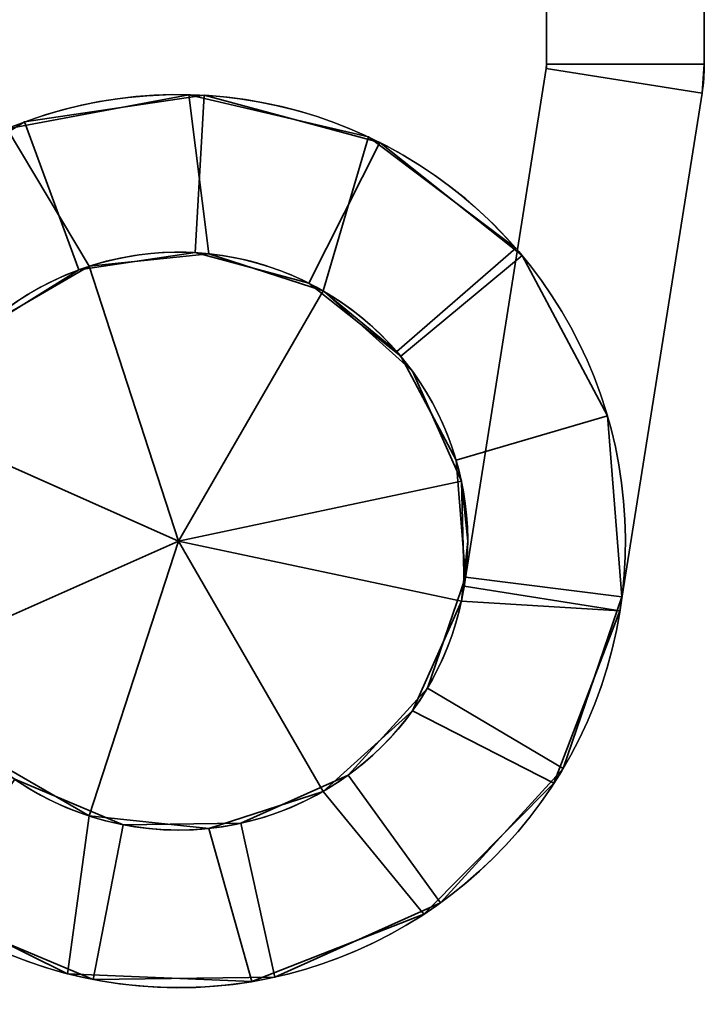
# Model space of a CAD drawing. Header units: millimetres. Extents: x -590 to 3690, y -120 to 127.
# Tile 687 of 903: x 3512 to 3526, y -69 to -51. Entities that reach past the tile are written whole.
import ezdxf

# ---------------------------------------------------------------- set-up
doc = ezdxf.new("R2010")
doc.units = ezdxf.units.MM
doc.layers.add('151', color=7, linetype='Continuous', true_color=0xffffff)

# ---------------------------------------------------------------- blocks, each defined once
blk = doc.blocks.new('UG_SURFACE_150')
at = {"layer": '151', "color": 252, "linetype": 'Continuous', "lineweight": 35}
for points in [[(3525.5, -51.423, 1822), (3525.5, -34.43, 1822), (3522.5, -34.43, 1822), (3522.5, -51.423, 1822)], [(3522.5, -51.423, 1738), (3522.5, -34.43, 1738), (3525.5, -34.43, 1738), (3525.5, -51.423, 1738)], [(3522.5, -34.43, 1738), (3522.5, -51.423, 1738), (3522.5, -39.648, 1745.228), (3522.5, -38.5, 1745)], [(3522.5, -38.5, 1815), (3522.5, -39.648, 1814.772), (3522.5, -51.423, 1822), (3522.5, -34.43, 1822)], [(3525.5, -34.43, 1822), (3525.5, -51.423, 1822), (3525.5, -39.648, 1814.772), (3525.5, -38.5, 1815)], [(3525.5, -38.5, 1745), (3525.5, -39.648, 1745.228), (3525.5, -51.423, 1738), (3525.5, -34.43, 1738)], [(3522.5, -41.5, 1776), (3522.5, -41.272, 1774.852), (3522.5, -39.648, 1758.772), (3522.5, -51.423, 1822)], [(3522.5, -51.423, 1822), (3522.5, -39.648, 1758.772), (3522.5, -40.621, 1758.121)], [(3522.5, -51.423, 1738), (3522.5, -40.621, 1745.879), (3522.5, -39.648, 1745.228)], [(3522.5, -39.648, 1814.772), (3522.5, -40.621, 1814.121), (3522.5, -51.423, 1822)], [(3525.5, -51.423, 1822), (3525.5, -39.648, 1758.772), (3525.5, -41.272, 1774.852), (3525.5, -41.5, 1776)], [(3525.5, -51.423, 1822), (3525.5, -40.621, 1814.121), (3525.5, -39.648, 1814.772)], [(3525.5, -39.648, 1745.228), (3525.5, -40.621, 1745.879), (3525.5, -51.423, 1738)], [(3525.5, -40.621, 1758.121), (3525.5, -39.648, 1758.772), (3525.5, -51.423, 1822)], [(3522.5, -51.423, 1822), (3522.5, -40.621, 1814.121), (3522.5, -41.272, 1813.148)], [(3522.5, -40.621, 1758.121), (3522.5, -41.272, 1757.148), (3522.5, -51.423, 1822)], [(3522.5, -41.272, 1746.852), (3522.5, -40.621, 1745.879), (3522.5, -51.423, 1738)], [(3525.5, -51.423, 1822), (3525.5, -40.621, 1786.121), (3525.5, -41.272, 1802.852), (3525.5, -41.5, 1804)], [(3525.5, -41.272, 1813.148), (3525.5, -40.621, 1814.121), (3525.5, -51.423, 1822)], [(3525.5, -51.423, 1822), (3525.5, -41.272, 1757.148), (3525.5, -40.621, 1758.121)], [(3525.5, -51.423, 1738), (3525.5, -40.621, 1745.879), (3525.5, -41.272, 1746.852)], [(3525.5, -41.272, 1785.148), (3525.5, -40.621, 1786.121), (3525.5, -51.423, 1822)], [(3522.5, -51.423, 1822), (3522.5, -41.5, 1804), (3522.5, -41.272, 1802.852), (3522.5, -41.5, 1784)], [(3522.5, -51.423, 1822), (3522.5, -41.272, 1813.148), (3522.5, -41.5, 1812)], [(3522.5, -51.423, 1738), (3522.5, -51.423, 1822), (3522.5, -41.272, 1757.148), (3522.5, -41.5, 1756)], [(3522.5, -41.5, 1748), (3522.5, -41.272, 1746.852), (3522.5, -51.423, 1738)], [(3525.5, -41.5, 1812), (3525.5, -41.272, 1813.148), (3525.5, -51.423, 1822)], [(3525.5, -41.5, 1784), (3525.5, -41.272, 1785.148), (3525.5, -51.423, 1822)], [(3525.5, -51.423, 1738), (3525.5, -41.272, 1746.852), (3525.5, -41.5, 1748)], [(3525.5, -41.5, 1756), (3525.5, -41.272, 1757.148), (3525.5, -51.423, 1822), (3525.5, -51.423, 1738)], [(3522.5, -51.423, 1822), (3522.5, -41.5, 1812), (3522.5, -41.5, 1804)], [(3522.5, -41.5, 1784), (3522.5, -41.5, 1776), (3522.5, -51.423, 1822)], [(3522.5, -41.5, 1756), (3522.5, -41.5, 1748), (3522.5, -51.423, 1738)], [(3525.5, -41.5, 1804), (3525.5, -41.5, 1812), (3525.5, -51.423, 1822)], [(3525.5, -41.5, 1776), (3525.5, -41.5, 1784), (3525.5, -51.423, 1822)], [(3525.5, -51.423, 1738), (3525.5, -41.5, 1748), (3525.5, -41.5, 1756)], [(3520.932, -61.36, 1738), (3520.932, -61.36, 1822), (3522.494, -51.501, 1822), (3522.494, -51.501, 1738)], [(3523.895, -61.83, 1822), (3525.457, -51.97, 1822), (3522.494, -51.501, 1822), (3520.932, -61.36, 1822)], [(3520.932, -61.36, 1738), (3522.494, -51.501, 1738), (3525.457, -51.97, 1738), (3523.895, -61.83, 1738)], [(3522.494, -51.501, 1738), (3522.494, -51.501, 1822), (3522.5, -51.423, 1822), (3522.5, -51.423, 1738)], [(3525.457, -51.97, 1822), (3525.5, -51.423, 1822), (3522.5, -51.423, 1822), (3522.494, -51.501, 1822)], [(3525.5, -51.423, 1738), (3525.457, -51.97, 1738), (3522.494, -51.501, 1738), (3522.5, -51.423, 1738)], [(3525.5, -51.423, 1738), (3525.5, -51.423, 1822), (3525.457, -51.97, 1822), (3525.457, -51.97, 1738)], [(3512.242, -52.649, 1738), (3512.242, -52.649, 1822), (3515.694, -52.002, 1822), (3515.694, -52.002, 1738)], [(3515.694, -52.002, 1822), (3512.242, -52.649, 1822), (3513.8, -55.269, 1822), (3516.075, -55.03, 1822)], [(3516.075, -55.03, 1738), (3513.8, -55.269, 1738), (3512.242, -52.649, 1738), (3515.694, -52.002, 1738)], [(3515.694, -52.002, 1738), (3515.694, -52.002, 1822), (3519.113, -52.806, 1822), (3519.113, -52.806, 1738)], [(3519.113, -52.806, 1822), (3515.694, -52.002, 1822), (3516.075, -55.03, 1822), (3518.25, -55.737, 1822)], [(3518.25, -55.737, 1738), (3516.075, -55.03, 1738), (3515.694, -52.002, 1738), (3519.113, -52.806, 1738)], [(3525.457, -51.97, 1738), (3525.457, -51.97, 1822), (3523.895, -61.83, 1822), (3523.895, -61.83, 1738)], [(3512.242, -52.649, 1822), (3509.346, -54.637, 1822), (3511.82, -56.413, 1822), (3513.8, -55.269, 1822)], [(3513.8, -55.269, 1738), (3511.82, -56.413, 1738), (3509.346, -54.637, 1738), (3512.242, -52.649, 1738)], [(3518.25, -55.737, 1822), (3519.651, -56.892, 1822), (3521.915, -54.923, 1822), (3519.113, -52.806, 1822)], [(3519.113, -52.806, 1738), (3521.915, -54.923, 1738), (3519.651, -56.892, 1738), (3518.25, -55.737, 1738)], [(3519.113, -52.806, 1738), (3519.113, -52.806, 1822), (3521.915, -54.923, 1822), (3521.915, -54.923, 1738)], [(3518.25, -55.737, 1860), (3516.075, -55.03, 1860), (3513.8, -55.269, 1860), (3515.5, -60.5, 1860)], [(3516.075, -55.03, 1738), (3516.075, -55.03, 1700), (3513.8, -55.269, 1700), (3513.8, -55.269, 1738)], [(3513.8, -55.269, 1822), (3513.8, -55.269, 1860), (3516.075, -55.03, 1860), (3516.075, -55.03, 1822)], [(3513.8, -55.269, 1700), (3516.075, -55.03, 1700), (3518.25, -55.737, 1700), (3515.5, -60.5, 1700)], [(3518.25, -55.737, 1738), (3518.25, -55.737, 1700), (3516.075, -55.03, 1700), (3516.075, -55.03, 1738)], [(3516.075, -55.03, 1822), (3516.075, -55.03, 1860), (3518.25, -55.737, 1860), (3518.25, -55.737, 1822)], [(3519.651, -56.892, 1822), (3519.651, -56.892, 1738), (3521.915, -54.923, 1738), (3521.915, -54.923, 1822)], [(3513.8, -55.269, 1860), (3511.82, -56.413, 1860), (3510.475, -58.263, 1860), (3515.5, -60.5, 1860)], [(3510.475, -58.263, 1700), (3511.82, -56.413, 1700), (3513.8, -55.269, 1700), (3515.5, -60.5, 1700)], [(3513.8, -55.269, 1738), (3513.8, -55.269, 1700), (3511.82, -56.413, 1700), (3511.82, -56.413, 1738)], [(3511.82, -56.413, 1822), (3511.82, -56.413, 1860), (3513.8, -55.269, 1860), (3513.8, -55.269, 1822)], [(3515.5, -60.5, 1860), (3520.88, -59.356, 1860), (3519.95, -57.267, 1860), (3518.25, -55.737, 1860)], [(3518.25, -55.737, 1700), (3519.95, -57.267, 1700), (3520.88, -59.356, 1700), (3515.5, -60.5, 1700)], [(3518.25, -55.737, 1860), (3519.95, -57.267, 1860), (3519.651, -56.892, 1822)], [(3518.25, -55.737, 1700), (3518.25, -55.737, 1738), (3519.651, -56.892, 1738)], [(3519.651, -56.892, 1738), (3519.95, -57.267, 1700), (3518.25, -55.737, 1700)], [(3519.651, -56.892, 1822), (3518.25, -55.737, 1822), (3518.25, -55.737, 1860)], [(3519.651, -56.892, 1738), (3519.651, -56.892, 1822), (3519.95, -57.267, 1860), (3519.95, -57.267, 1700)], [(3519.95, -57.267, 1700), (3519.95, -57.267, 1860), (3520.88, -59.356, 1860), (3520.88, -59.356, 1700)], [(3510.475, -58.263, 1860), (3510, -60.5, 1860), (3510.475, -62.737, 1860), (3515.5, -60.5, 1860)], [(3510.475, -62.737, 1700), (3510, -60.5, 1700), (3510.475, -58.263, 1700), (3515.5, -60.5, 1700)], [(3520.88, -61.644, 1860), (3521, -60.5, 1860), (3520.88, -59.356, 1860), (3515.5, -60.5, 1860)], [(3520.88, -59.356, 1700), (3521, -60.5, 1700), (3520.88, -61.644, 1700), (3515.5, -60.5, 1700)], [(3520.88, -59.356, 1700), (3520.88, -59.356, 1860), (3520.932, -61.36, 1822), (3520.932, -61.36, 1738)], [(3520.932, -61.36, 1822), (3520.88, -59.356, 1860), (3521, -60.5, 1860)], [(3521, -60.5, 1700), (3520.88, -59.356, 1700), (3520.932, -61.36, 1738)], [(3510.475, -62.737, 1860), (3511.82, -64.587, 1860), (3513.8, -65.731, 1860), (3515.5, -60.5, 1860)], [(3513.8, -65.731, 1700), (3511.82, -64.587, 1700), (3510.475, -62.737, 1700), (3515.5, -60.5, 1700)], [(3513.8, -65.731, 1860), (3516.075, -65.97, 1860), (3518.25, -65.263, 1860), (3515.5, -60.5, 1860)], [(3518.25, -65.263, 1700), (3516.075, -65.97, 1700), (3513.8, -65.731, 1700), (3515.5, -60.5, 1700)], [(3518.25, -65.263, 1860), (3519.95, -63.733, 1860), (3520.88, -61.644, 1860), (3515.5, -60.5, 1860)], [(3515.5, -60.5, 1700), (3520.88, -61.644, 1700), (3519.95, -63.733, 1700), (3518.25, -65.263, 1700)], [(3520.88, -61.644, 1700), (3521, -60.5, 1700), (3520.932, -61.36, 1738)], [(3520.932, -61.36, 1822), (3521, -60.5, 1860), (3520.88, -61.644, 1860)], [(3520.932, -61.36, 1738), (3520.88, -61.644, 1738), (3520.88, -61.644, 1700)], [(3520.88, -61.644, 1860), (3520.88, -61.644, 1822), (3520.932, -61.36, 1822)], [(3520.932, -61.36, 1822), (3520.88, -61.644, 1822), (3523.895, -61.83, 1822)], [(3523.895, -61.83, 1738), (3520.88, -61.644, 1738), (3520.932, -61.36, 1738)], [(3519.95, -63.733, 1738), (3519.95, -63.733, 1700), (3520.88, -61.644, 1700), (3520.88, -61.644, 1738)], [(3520.88, -61.644, 1822), (3520.88, -61.644, 1860), (3519.95, -63.733, 1860), (3519.95, -63.733, 1822)], [(3520.88, -61.644, 1822), (3519.95, -63.733, 1822), (3522.641, -65.11, 1822), (3523.895, -61.83, 1822)], [(3523.895, -61.83, 1738), (3522.641, -65.11, 1738), (3519.95, -63.733, 1738), (3520.88, -61.644, 1738)], [(3523.895, -61.83, 1738), (3523.895, -61.83, 1822), (3522.641, -65.11, 1822), (3522.641, -65.11, 1738)], [(3518.25, -65.263, 1738), (3518.25, -65.263, 1700), (3519.95, -63.733, 1700), (3519.95, -63.733, 1738)], [(3519.95, -63.733, 1822), (3519.95, -63.733, 1860), (3518.25, -65.263, 1860), (3518.25, -65.263, 1822)], [(3519.95, -63.733, 1822), (3518.25, -65.263, 1822), (3520.168, -67.604, 1822), (3522.641, -65.11, 1822)], [(3522.641, -65.11, 1738), (3520.168, -67.604, 1738), (3518.25, -65.263, 1738), (3519.95, -63.733, 1738)], [(3513.8, -65.731, 1822), (3511.82, -64.587, 1822), (3510.24, -67.177, 1822), (3513.388, -68.734, 1822)], [(3513.388, -68.734, 1738), (3510.24, -67.177, 1738), (3511.82, -64.587, 1738), (3513.8, -65.731, 1738)], [(3511.82, -64.587, 1738), (3511.82, -64.587, 1700), (3513.8, -65.731, 1700), (3513.8, -65.731, 1738)], [(3513.8, -65.731, 1822), (3513.8, -65.731, 1860), (3511.82, -64.587, 1860), (3511.82, -64.587, 1822)], [(3522.641, -65.11, 1738), (3522.641, -65.11, 1822), (3520.168, -67.604, 1822), (3520.168, -67.604, 1738)], [(3516.075, -65.97, 1738), (3516.075, -65.97, 1700), (3518.25, -65.263, 1700), (3518.25, -65.263, 1738)], [(3518.25, -65.263, 1822), (3518.25, -65.263, 1860), (3516.075, -65.97, 1860), (3516.075, -65.97, 1822)], [(3516.897, -68.884, 1822), (3520.168, -67.604, 1822), (3518.25, -65.263, 1822), (3516.075, -65.97, 1822)], [(3516.075, -65.97, 1738), (3518.25, -65.263, 1738), (3520.168, -67.604, 1738), (3516.897, -68.884, 1738)], [(3516.075, -65.97, 1822), (3513.8, -65.731, 1822), (3513.388, -68.734, 1822), (3516.897, -68.884, 1822)], [(3516.897, -68.884, 1738), (3513.388, -68.734, 1738), (3513.8, -65.731, 1738), (3516.075, -65.97, 1738)], [(3513.8, -65.731, 1738), (3513.8, -65.731, 1700), (3516.075, -65.97, 1700), (3516.075, -65.97, 1738)], [(3516.075, -65.97, 1822), (3516.075, -65.97, 1860), (3513.8, -65.731, 1860), (3513.8, -65.731, 1822)], [(3513.388, -68.734, 1738), (3513.388, -68.734, 1822), (3510.24, -67.177, 1822), (3510.24, -67.177, 1738)], [(3520.168, -67.604, 1738), (3520.168, -67.604, 1822), (3516.897, -68.884, 1822), (3516.897, -68.884, 1738)], [(3516.897, -68.884, 1738), (3516.897, -68.884, 1822), (3513.388, -68.734, 1822), (3513.388, -68.734, 1738)]]:
    blk.add_3dface(points, dxfattribs=at)
blk = doc.blocks.new('UG_SURFACE_151')
at = {"layer": '151', "color": 252, "linetype": 'Continuous', "lineweight": 35}
for points in [[(3515.991, -52.014, 1737), (3515.991, -52.014, 1700), (3512.572, -52.52, 1700), (3512.572, -52.52, 1737)], [(3512.572, -52.52, 1700), (3515.991, -52.014, 1700), (3515.818, -55.009, 1700), (3513.606, -55.337, 1700)], [(3513.606, -55.337, 1737), (3515.818, -55.009, 1737), (3515.991, -52.014, 1737), (3512.572, -52.52, 1737)], [(3515.991, -52.014, 1860), (3515.991, -52.014, 1823), (3512.572, -52.52, 1823), (3512.572, -52.52, 1860)], [(3513.606, -55.337, 1860), (3515.818, -55.009, 1860), (3515.991, -52.014, 1860), (3512.572, -52.52, 1860)], [(3512.572, -52.52, 1823), (3515.991, -52.014, 1823), (3515.818, -55.009, 1823), (3513.606, -55.337, 1823)], [(3515.991, -52.014, 1700), (3519.329, -52.911, 1700), (3517.978, -55.59, 1700), (3515.818, -55.009, 1700)], [(3515.818, -55.009, 1737), (3517.978, -55.59, 1737), (3519.329, -52.911, 1737), (3515.991, -52.014, 1737)], [(3515.818, -55.009, 1860), (3517.978, -55.59, 1860), (3519.329, -52.911, 1860), (3515.991, -52.014, 1860)], [(3515.991, -52.014, 1823), (3519.329, -52.911, 1823), (3517.978, -55.59, 1823), (3515.818, -55.009, 1823)], [(3519.329, -52.911, 1737), (3519.329, -52.911, 1700), (3515.991, -52.014, 1700), (3515.991, -52.014, 1737)], [(3519.329, -52.911, 1860), (3519.329, -52.911, 1823), (3515.991, -52.014, 1823), (3515.991, -52.014, 1860)], [(3512.572, -52.52, 1737), (3512.572, -52.52, 1700), (3509.637, -54.345, 1700), (3509.637, -54.345, 1737)], [(3513.606, -55.337, 1700), (3511.707, -56.518, 1700), (3509.637, -54.345, 1700), (3512.572, -52.52, 1700)], [(3512.572, -52.52, 1737), (3509.637, -54.345, 1737), (3511.707, -56.518, 1737), (3513.606, -55.337, 1737)], [(3512.572, -52.52, 1860), (3512.572, -52.52, 1823), (3509.637, -54.345, 1823), (3509.637, -54.345, 1860)], [(3512.572, -52.52, 1860), (3509.637, -54.345, 1860), (3511.707, -56.518, 1860), (3513.606, -55.337, 1860)], [(3513.606, -55.337, 1823), (3511.707, -56.518, 1823), (3509.637, -54.345, 1823), (3512.572, -52.52, 1823)], [(3519.728, -56.982, 1700), (3517.978, -55.59, 1700), (3519.329, -52.911, 1700), (3522.034, -55.063, 1700)], [(3522.034, -55.063, 1737), (3519.329, -52.911, 1737), (3517.978, -55.59, 1737), (3519.728, -56.982, 1737)], [(3522.034, -55.063, 1860), (3519.329, -52.911, 1860), (3517.978, -55.59, 1860), (3519.728, -56.982, 1860)], [(3519.728, -56.982, 1823), (3517.978, -55.59, 1823), (3519.329, -52.911, 1823), (3522.034, -55.063, 1823)], [(3522.034, -55.063, 1737), (3522.034, -55.063, 1700), (3519.329, -52.911, 1700), (3519.329, -52.911, 1737)], [(3522.034, -55.063, 1860), (3522.034, -55.063, 1823), (3519.329, -52.911, 1823), (3519.329, -52.911, 1860)], [(3513.606, -55.337, 1737), (3513.606, -55.337, 1700), (3515.818, -55.009, 1700), (3515.818, -55.009, 1737)], [(3513.606, -55.337, 1860), (3513.606, -55.337, 1823), (3515.818, -55.009, 1823), (3515.818, -55.009, 1860)], [(3515.818, -55.009, 1737), (3515.818, -55.009, 1700), (3517.978, -55.59, 1700), (3517.978, -55.59, 1737)], [(3515.818, -55.009, 1860), (3515.818, -55.009, 1823), (3517.978, -55.59, 1823), (3517.978, -55.59, 1860)], [(3520.779, -58.956, 1700), (3519.728, -56.982, 1700), (3522.034, -55.063, 1700), (3523.658, -58.114, 1700)], [(3523.658, -58.114, 1737), (3522.034, -55.063, 1737), (3519.728, -56.982, 1737), (3520.779, -58.956, 1737)], [(3523.658, -58.114, 1860), (3522.034, -55.063, 1860), (3519.728, -56.982, 1860), (3520.779, -58.956, 1860)], [(3520.779, -58.956, 1823), (3519.728, -56.982, 1823), (3522.034, -55.063, 1823), (3523.658, -58.114, 1823)], [(3523.658, -58.114, 1737), (3523.658, -58.114, 1700), (3522.034, -55.063, 1700), (3522.034, -55.063, 1737)], [(3523.658, -58.114, 1860), (3523.658, -58.114, 1823), (3522.034, -55.063, 1823), (3522.034, -55.063, 1860)], [(3511.707, -56.518, 1737), (3511.707, -56.518, 1700), (3513.606, -55.337, 1700), (3513.606, -55.337, 1737)], [(3511.707, -56.518, 1860), (3511.707, -56.518, 1823), (3513.606, -55.337, 1823), (3513.606, -55.337, 1860)], [(3517.978, -55.59, 1737), (3517.978, -55.59, 1700), (3519.728, -56.982, 1700), (3519.728, -56.982, 1737)], [(3517.978, -55.59, 1860), (3517.978, -55.59, 1823), (3519.728, -56.982, 1823), (3519.728, -56.982, 1860)], [(3519.728, -56.982, 1737), (3519.728, -56.982, 1700), (3520.779, -58.956, 1700), (3520.779, -58.956, 1737)], [(3519.728, -56.982, 1860), (3519.728, -56.982, 1823), (3520.779, -58.956, 1823), (3520.779, -58.956, 1860)], [(3523.658, -58.114, 1700), (3523.934, -61.56, 1700), (3520.957, -61.186, 1700), (3520.779, -58.956, 1700)], [(3520.779, -58.956, 1737), (3520.957, -61.186, 1737), (3523.934, -61.56, 1737), (3523.658, -58.114, 1737)], [(3520.779, -58.956, 1860), (3520.957, -61.186, 1860), (3523.934, -61.56, 1860), (3523.658, -58.114, 1860)], [(3523.658, -58.114, 1823), (3523.934, -61.56, 1823), (3520.957, -61.186, 1823), (3520.779, -58.956, 1823)], [(3523.934, -61.56, 1737), (3523.934, -61.56, 1700), (3523.658, -58.114, 1700), (3523.658, -58.114, 1737)], [(3523.934, -61.56, 1860), (3523.934, -61.56, 1823), (3523.658, -58.114, 1823), (3523.658, -58.114, 1860)], [(3520.779, -58.956, 1737), (3520.779, -58.956, 1700), (3520.957, -61.186, 1700), (3520.957, -61.186, 1737)], [(3520.779, -58.956, 1860), (3520.779, -58.956, 1823), (3520.957, -61.186, 1823), (3520.957, -61.186, 1860)], [(3520.233, -63.302, 1700), (3520.957, -61.186, 1700), (3523.934, -61.56, 1700), (3522.815, -64.83, 1700)], [(3522.815, -64.83, 1737), (3523.934, -61.56, 1737), (3520.957, -61.186, 1737), (3520.233, -63.302, 1737)], [(3520.957, -61.186, 1737), (3520.957, -61.186, 1700), (3520.233, -63.302, 1700), (3520.233, -63.302, 1737)], [(3522.815, -64.83, 1860), (3523.934, -61.56, 1860), (3520.957, -61.186, 1860), (3520.233, -63.302, 1860)], [(3520.233, -63.302, 1823), (3520.957, -61.186, 1823), (3523.934, -61.56, 1823), (3522.815, -64.83, 1823)], [(3520.957, -61.186, 1860), (3520.957, -61.186, 1823), (3520.233, -63.302, 1823), (3520.233, -63.302, 1860)], [(3522.815, -64.83, 1737), (3522.815, -64.83, 1700), (3523.934, -61.56, 1700), (3523.934, -61.56, 1737)], [(3522.815, -64.83, 1860), (3522.815, -64.83, 1823), (3523.934, -61.56, 1823), (3523.934, -61.56, 1860)], [(3522.815, -64.83, 1700), (3520.486, -67.384, 1700), (3518.726, -64.954, 1700), (3520.233, -63.302, 1700)], [(3520.233, -63.302, 1737), (3518.726, -64.954, 1737), (3520.486, -67.384, 1737), (3522.815, -64.83, 1737)], [(3520.233, -63.302, 1737), (3520.233, -63.302, 1700), (3518.726, -64.954, 1700), (3518.726, -64.954, 1737)], [(3520.233, -63.302, 1860), (3518.726, -64.954, 1860), (3520.486, -67.384, 1860), (3522.815, -64.83, 1860)], [(3522.815, -64.83, 1823), (3520.486, -67.384, 1823), (3518.726, -64.954, 1823), (3520.233, -63.302, 1823)], [(3520.233, -63.302, 1860), (3520.233, -63.302, 1823), (3518.726, -64.954, 1823), (3518.726, -64.954, 1860)], [(3520.486, -67.384, 1737), (3520.486, -67.384, 1700), (3522.815, -64.83, 1700), (3522.815, -64.83, 1737)], [(3520.486, -67.384, 1860), (3520.486, -67.384, 1823), (3522.815, -64.83, 1823), (3522.815, -64.83, 1860)], [(3512.387, -65.034, 1700), (3514.45, -65.899, 1700), (3513.877, -68.844, 1700), (3510.689, -67.508, 1700)], [(3510.689, -67.508, 1737), (3513.877, -68.844, 1737), (3514.45, -65.899, 1737), (3512.387, -65.034, 1737)], [(3510.689, -67.508, 1860), (3513.877, -68.844, 1860), (3514.45, -65.899, 1860), (3512.387, -65.034, 1860)], [(3512.387, -65.034, 1823), (3514.45, -65.899, 1823), (3513.877, -68.844, 1823), (3510.689, -67.508, 1823)], [(3514.45, -65.899, 1737), (3514.45, -65.899, 1700), (3512.387, -65.034, 1700), (3512.387, -65.034, 1737)], [(3514.45, -65.899, 1860), (3514.45, -65.899, 1823), (3512.387, -65.034, 1823), (3512.387, -65.034, 1860)], [(3516.686, -65.871, 1700), (3518.726, -64.954, 1700), (3520.486, -67.384, 1700), (3517.333, -68.8, 1700)], [(3517.333, -68.8, 1737), (3520.486, -67.384, 1737), (3518.726, -64.954, 1737), (3516.686, -65.871, 1737)], [(3518.726, -64.954, 1737), (3518.726, -64.954, 1700), (3516.686, -65.871, 1700), (3516.686, -65.871, 1737)], [(3517.333, -68.8, 1860), (3520.486, -67.384, 1860), (3518.726, -64.954, 1860), (3516.686, -65.871, 1860)], [(3516.686, -65.871, 1823), (3518.726, -64.954, 1823), (3520.486, -67.384, 1823), (3517.333, -68.8, 1823)], [(3518.726, -64.954, 1860), (3518.726, -64.954, 1823), (3516.686, -65.871, 1823), (3516.686, -65.871, 1860)], [(3514.45, -65.899, 1700), (3516.686, -65.871, 1700), (3517.333, -68.8, 1700), (3513.877, -68.844, 1700)], [(3513.877, -68.844, 1737), (3517.333, -68.8, 1737), (3516.686, -65.871, 1737), (3514.45, -65.899, 1737)], [(3513.877, -68.844, 1860), (3517.333, -68.8, 1860), (3516.686, -65.871, 1860), (3514.45, -65.899, 1860)], [(3514.45, -65.899, 1823), (3516.686, -65.871, 1823), (3517.333, -68.8, 1823), (3513.877, -68.844, 1823)], [(3516.686, -65.871, 1737), (3516.686, -65.871, 1700), (3514.45, -65.899, 1700), (3514.45, -65.899, 1737)], [(3516.686, -65.871, 1860), (3516.686, -65.871, 1823), (3514.45, -65.899, 1823), (3514.45, -65.899, 1860)], [(3517.333, -68.8, 1737), (3517.333, -68.8, 1700), (3520.486, -67.384, 1700), (3520.486, -67.384, 1737)], [(3517.333, -68.8, 1860), (3517.333, -68.8, 1823), (3520.486, -67.384, 1823), (3520.486, -67.384, 1860)], [(3510.689, -67.508, 1737), (3510.689, -67.508, 1700), (3513.877, -68.844, 1700), (3513.877, -68.844, 1737)], [(3510.689, -67.508, 1860), (3510.689, -67.508, 1823), (3513.877, -68.844, 1823), (3513.877, -68.844, 1860)], [(3513.877, -68.844, 1737), (3513.877, -68.844, 1700), (3517.333, -68.8, 1700), (3517.333, -68.8, 1737)], [(3513.877, -68.844, 1860), (3513.877, -68.844, 1823), (3517.333, -68.8, 1823), (3517.333, -68.8, 1860)]]:
    blk.add_3dface(points, dxfattribs=at)
blk = doc.blocks.new('UG_SURFACE_152')
at = {"layer": '151', "color": 252, "linetype": 'Continuous', "lineweight": 35}
for points in [[(3525.5, -51.423, 387), (3525.5, -34.43, 387), (3522.5, -34.43, 387), (3522.5, -51.423, 387)], [(3522.5, -51.423, 303), (3522.5, -34.43, 303), (3525.5, -34.43, 303), (3525.5, -51.423, 303)], [(3522.5, -34.43, 303), (3522.5, -51.423, 303), (3522.5, -39.648, 310.228), (3522.5, -38.5, 310)], [(3522.5, -38.5, 380), (3522.5, -39.648, 379.772), (3522.5, -51.423, 387), (3522.5, -34.43, 387)], [(3525.5, -34.43, 387), (3525.5, -51.423, 387), (3525.5, -39.648, 379.772), (3525.5, -38.5, 380)], [(3525.5, -38.5, 310), (3525.5, -39.648, 310.228), (3525.5, -51.423, 303), (3525.5, -34.43, 303)], [(3522.5, -51.423, 303), (3522.5, -40.621, 310.879), (3522.5, -39.648, 310.228)], [(3522.5, -39.648, 379.772), (3522.5, -40.621, 379.121), (3522.5, -51.423, 387)], [(3525.5, -51.423, 387), (3525.5, -39.648, 323.772), (3525.5, -41.272, 339.852), (3525.5, -41.5, 341)], [(3525.5, -51.423, 387), (3525.5, -40.621, 379.121), (3525.5, -39.648, 379.772)], [(3525.5, -51.423, 387), (3525.5, -40.621, 323.121), (3525.5, -39.648, 323.772)], [(3525.5, -39.648, 310.228), (3525.5, -40.621, 310.879), (3525.5, -51.423, 303)], [(3522.5, -51.423, 303), (3522.5, -40.621, 366.879), (3522.5, -41.272, 350.148), (3522.5, -41.5, 349)], [(3522.5, -41.272, 311.852), (3522.5, -40.621, 310.879), (3522.5, -51.423, 303)], [(3522.5, -51.423, 387), (3522.5, -40.621, 379.121), (3522.5, -41.272, 378.148)], [(3522.5, -41.272, 367.852), (3522.5, -40.621, 366.879), (3522.5, -51.423, 303)], [(3525.5, -51.423, 387), (3525.5, -40.621, 351.121), (3525.5, -41.272, 367.852), (3525.5, -41.5, 369)], [(3525.5, -41.272, 378.148), (3525.5, -40.621, 379.121), (3525.5, -51.423, 387)], [(3525.5, -41.272, 350.148), (3525.5, -40.621, 351.121), (3525.5, -51.423, 387)], [(3525.5, -51.423, 303), (3525.5, -40.621, 310.879), (3525.5, -41.272, 311.852)], [(3525.5, -41.272, 322.148), (3525.5, -40.621, 323.121), (3525.5, -51.423, 387)], [(3522.5, -41.5, 341), (3522.5, -41.272, 322.148), (3522.5, -41.5, 321), (3522.5, -51.423, 303)], [(3522.5, -41.5, 313), (3522.5, -41.272, 311.852), (3522.5, -51.423, 303)], [(3522.5, -51.423, 387), (3522.5, -41.272, 378.148), (3522.5, -41.5, 377)], [(3522.5, -41.5, 369), (3522.5, -41.272, 367.852), (3522.5, -51.423, 303), (3522.5, -51.423, 387)], [(3525.5, -41.5, 377), (3525.5, -41.272, 378.148), (3525.5, -51.423, 387)], [(3525.5, -41.5, 349), (3525.5, -41.272, 350.148), (3525.5, -51.423, 387)], [(3525.5, -51.423, 303), (3525.5, -41.272, 311.852), (3525.5, -41.5, 313)], [(3525.5, -41.5, 321), (3525.5, -41.272, 322.148), (3525.5, -51.423, 387), (3525.5, -51.423, 303)], [(3522.5, -51.423, 303), (3522.5, -41.5, 349), (3522.5, -41.5, 341)], [(3522.5, -51.423, 303), (3522.5, -41.5, 321), (3522.5, -41.5, 313)], [(3522.5, -51.423, 387), (3522.5, -41.5, 377), (3522.5, -41.5, 369)], [(3525.5, -41.5, 369), (3525.5, -41.5, 377), (3525.5, -51.423, 387)], [(3525.5, -51.423, 387), (3525.5, -41.5, 341), (3525.5, -41.5, 349)], [(3525.5, -41.5, 313), (3525.5, -41.5, 321), (3525.5, -51.423, 303)], [(3520.932, -61.36, 303), (3520.932, -61.36, 387), (3522.494, -51.501, 387), (3522.494, -51.501, 303)], [(3523.895, -61.83, 387), (3525.457, -51.97, 387), (3522.494, -51.501, 387), (3520.932, -61.36, 387)], [(3520.932, -61.36, 303), (3522.494, -51.501, 303), (3525.457, -51.97, 303), (3523.895, -61.83, 303)], [(3522.494, -51.501, 303), (3522.494, -51.501, 387), (3522.5, -51.423, 387), (3522.5, -51.423, 303)], [(3525.457, -51.97, 387), (3525.5, -51.423, 387), (3522.5, -51.423, 387), (3522.494, -51.501, 387)], [(3525.5, -51.423, 303), (3525.457, -51.97, 303), (3522.494, -51.501, 303), (3522.5, -51.423, 303)], [(3525.5, -51.423, 303), (3525.5, -51.423, 387), (3525.457, -51.97, 387), (3525.457, -51.97, 303)], [(3512.242, -52.649, 303), (3512.242, -52.649, 387), (3515.694, -52.002, 387), (3515.694, -52.002, 303)], [(3515.694, -52.002, 387), (3512.242, -52.649, 387), (3513.8, -55.269, 387), (3516.075, -55.03, 387)], [(3516.075, -55.03, 303), (3513.8, -55.269, 303), (3512.242, -52.649, 303), (3515.694, -52.002, 303)], [(3515.694, -52.002, 303), (3515.694, -52.002, 387), (3519.113, -52.806, 387), (3519.113, -52.806, 303)], [(3519.113, -52.806, 387), (3515.694, -52.002, 387), (3516.075, -55.03, 387), (3518.25, -55.737, 387)], [(3518.25, -55.737, 303), (3516.075, -55.03, 303), (3515.694, -52.002, 303), (3519.113, -52.806, 303)], [(3525.457, -51.97, 303), (3525.457, -51.97, 387), (3523.895, -61.83, 387), (3523.895, -61.83, 303)], [(3512.242, -52.649, 387), (3509.346, -54.637, 387), (3511.82, -56.413, 387), (3513.8, -55.269, 387)], [(3513.8, -55.269, 303), (3511.82, -56.413, 303), (3509.346, -54.637, 303), (3512.242, -52.649, 303)], [(3518.25, -55.737, 387), (3519.651, -56.892, 387), (3521.915, -54.923, 387), (3519.113, -52.806, 387)], [(3519.113, -52.806, 303), (3521.915, -54.923, 303), (3519.651, -56.892, 303), (3518.25, -55.737, 303)], [(3519.113, -52.806, 303), (3519.113, -52.806, 387), (3521.915, -54.923, 387), (3521.915, -54.923, 303)], [(3518.25, -55.737, 425), (3516.075, -55.03, 425), (3513.8, -55.269, 425), (3515.5, -60.5, 425)], [(3516.075, -55.03, 303), (3516.075, -55.03, 265), (3513.8, -55.269, 265), (3513.8, -55.269, 303)], [(3513.8, -55.269, 387), (3513.8, -55.269, 425), (3516.075, -55.03, 425), (3516.075, -55.03, 387)], [(3513.8, -55.269, 265), (3516.075, -55.03, 265), (3518.25, -55.737, 265), (3515.5, -60.5, 265)], [(3518.25, -55.737, 303), (3518.25, -55.737, 265), (3516.075, -55.03, 265), (3516.075, -55.03, 303)], [(3516.075, -55.03, 387), (3516.075, -55.03, 425), (3518.25, -55.737, 425), (3518.25, -55.737, 387)], [(3519.651, -56.892, 387), (3519.651, -56.892, 303), (3521.915, -54.923, 303), (3521.915, -54.923, 387)], [(3513.8, -55.269, 425), (3511.82, -56.413, 425), (3510.475, -58.263, 425), (3515.5, -60.5, 425)], [(3510.475, -58.263, 265), (3511.82, -56.413, 265), (3513.8, -55.269, 265), (3515.5, -60.5, 265)], [(3513.8, -55.269, 303), (3513.8, -55.269, 265), (3511.82, -56.413, 265), (3511.82, -56.413, 303)], [(3511.82, -56.413, 387), (3511.82, -56.413, 425), (3513.8, -55.269, 425), (3513.8, -55.269, 387)], [(3515.5, -60.5, 425), (3520.88, -59.356, 425), (3519.95, -57.267, 425), (3518.25, -55.737, 425)], [(3518.25, -55.737, 265), (3519.95, -57.267, 265), (3520.88, -59.356, 265), (3515.5, -60.5, 265)], [(3518.25, -55.737, 425), (3519.95, -57.267, 425), (3519.651, -56.892, 387)], [(3518.25, -55.737, 265), (3518.25, -55.737, 303), (3519.651, -56.892, 303)], [(3519.651, -56.892, 303), (3519.95, -57.267, 265), (3518.25, -55.737, 265)], [(3519.651, -56.892, 387), (3518.25, -55.737, 387), (3518.25, -55.737, 425)], [(3519.95, -57.267, 425), (3519.95, -57.267, 265), (3519.651, -56.892, 303), (3519.651, -56.892, 387)], [(3519.95, -57.267, 265), (3519.95, -57.267, 425), (3520.88, -59.356, 425), (3520.88, -59.356, 265)], [(3510.475, -58.263, 425), (3510, -60.5, 425), (3510.475, -62.737, 425), (3515.5, -60.5, 425)], [(3510.475, -62.737, 265), (3510, -60.5, 265), (3510.475, -58.263, 265), (3515.5, -60.5, 265)], [(3520.88, -61.644, 425), (3521, -60.5, 425), (3520.88, -59.356, 425), (3515.5, -60.5, 425)], [(3520.88, -59.356, 265), (3521, -60.5, 265), (3520.88, -61.644, 265), (3515.5, -60.5, 265)], [(3520.88, -59.356, 265), (3520.88, -59.356, 425), (3520.932, -61.36, 387), (3520.932, -61.36, 303)], [(3520.932, -61.36, 387), (3520.88, -59.356, 425), (3521, -60.5, 425)], [(3521, -60.5, 265), (3520.88, -59.356, 265), (3520.932, -61.36, 303)], [(3510.475, -62.737, 425), (3511.82, -64.587, 425), (3513.8, -65.731, 425), (3515.5, -60.5, 425)], [(3513.8, -65.731, 265), (3511.82, -64.587, 265), (3510.475, -62.737, 265), (3515.5, -60.5, 265)], [(3513.8, -65.731, 425), (3516.075, -65.97, 425), (3518.25, -65.263, 425), (3515.5, -60.5, 425)], [(3518.25, -65.263, 265), (3516.075, -65.97, 265), (3513.8, -65.731, 265), (3515.5, -60.5, 265)], [(3518.25, -65.263, 425), (3519.95, -63.733, 425), (3520.88, -61.644, 425), (3515.5, -60.5, 425)], [(3515.5, -60.5, 265), (3520.88, -61.644, 265), (3519.95, -63.733, 265), (3518.25, -65.263, 265)], [(3520.88, -61.644, 265), (3521, -60.5, 265), (3520.932, -61.36, 303)], [(3520.932, -61.36, 387), (3521, -60.5, 425), (3520.88, -61.644, 425)], [(3520.932, -61.36, 303), (3520.88, -61.644, 303), (3520.88, -61.644, 265)], [(3520.88, -61.644, 425), (3520.88, -61.644, 387), (3520.932, -61.36, 387)], [(3520.932, -61.36, 387), (3520.88, -61.644, 387), (3523.895, -61.83, 387)], [(3523.895, -61.83, 303), (3520.88, -61.644, 303), (3520.932, -61.36, 303)], [(3519.95, -63.733, 303), (3519.95, -63.733, 265), (3520.88, -61.644, 265), (3520.88, -61.644, 303)], [(3520.88, -61.644, 387), (3520.88, -61.644, 425), (3519.95, -63.733, 425), (3519.95, -63.733, 387)], [(3520.88, -61.644, 387), (3519.95, -63.733, 387), (3522.641, -65.11, 387), (3523.895, -61.83, 387)], [(3523.895, -61.83, 303), (3522.641, -65.11, 303), (3519.95, -63.733, 303), (3520.88, -61.644, 303)], [(3523.895, -61.83, 303), (3523.895, -61.83, 387), (3522.641, -65.11, 387), (3522.641, -65.11, 303)], [(3518.25, -65.263, 303), (3518.25, -65.263, 265), (3519.95, -63.733, 265), (3519.95, -63.733, 303)], [(3519.95, -63.733, 387), (3519.95, -63.733, 425), (3518.25, -65.263, 425), (3518.25, -65.263, 387)], [(3519.95, -63.733, 387), (3518.25, -65.263, 387), (3520.168, -67.604, 387), (3522.641, -65.11, 387)], [(3522.641, -65.11, 303), (3520.168, -67.604, 303), (3518.25, -65.263, 303), (3519.95, -63.733, 303)], [(3513.8, -65.731, 387), (3511.82, -64.587, 387), (3510.24, -67.177, 387), (3513.388, -68.734, 387)], [(3513.388, -68.734, 303), (3510.24, -67.177, 303), (3511.82, -64.587, 303), (3513.8, -65.731, 303)], [(3511.82, -64.587, 303), (3511.82, -64.587, 265), (3513.8, -65.731, 265), (3513.8, -65.731, 303)], [(3513.8, -65.731, 387), (3513.8, -65.731, 425), (3511.82, -64.587, 425), (3511.82, -64.587, 387)], [(3522.641, -65.11, 303), (3522.641, -65.11, 387), (3520.168, -67.604, 387), (3520.168, -67.604, 303)], [(3516.075, -65.97, 303), (3516.075, -65.97, 265), (3518.25, -65.263, 265), (3518.25, -65.263, 303)], [(3518.25, -65.263, 387), (3518.25, -65.263, 425), (3516.075, -65.97, 425), (3516.075, -65.97, 387)], [(3516.897, -68.884, 387), (3520.168, -67.604, 387), (3518.25, -65.263, 387), (3516.075, -65.97, 387)], [(3516.075, -65.97, 303), (3518.25, -65.263, 303), (3520.168, -67.604, 303), (3516.897, -68.884, 303)], [(3516.075, -65.97, 387), (3513.8, -65.731, 387), (3513.388, -68.734, 387), (3516.897, -68.884, 387)], [(3516.897, -68.884, 303), (3513.388, -68.734, 303), (3513.8, -65.731, 303), (3516.075, -65.97, 303)], [(3513.8, -65.731, 303), (3513.8, -65.731, 265), (3516.075, -65.97, 265), (3516.075, -65.97, 303)], [(3516.075, -65.97, 387), (3516.075, -65.97, 425), (3513.8, -65.731, 425), (3513.8, -65.731, 387)], [(3513.388, -68.734, 303), (3513.388, -68.734, 387), (3510.24, -67.177, 387), (3510.24, -67.177, 303)], [(3520.168, -67.604, 303), (3520.168, -67.604, 387), (3516.897, -68.884, 387), (3516.897, -68.884, 303)], [(3516.897, -68.884, 303), (3516.897, -68.884, 387), (3513.388, -68.734, 387), (3513.388, -68.734, 303)]]:
    blk.add_3dface(points, dxfattribs=at)
blk = doc.blocks.new('UG_SURFACE_153')
at = {"layer": '151', "color": 252, "linetype": 'Continuous', "lineweight": 35}
for points in [[(3515.991, -52.014, 302), (3515.991, -52.014, 265), (3512.572, -52.52, 265), (3512.572, -52.52, 302)], [(3512.572, -52.52, 265), (3515.991, -52.014, 265), (3515.818, -55.009, 265), (3513.606, -55.337, 265)], [(3513.606, -55.337, 302), (3515.818, -55.009, 302), (3515.991, -52.014, 302), (3512.572, -52.52, 302)], [(3515.991, -52.014, 425), (3515.991, -52.014, 388), (3512.572, -52.52, 388), (3512.572, -52.52, 425)], [(3513.606, -55.337, 425), (3515.818, -55.009, 425), (3515.991, -52.014, 425), (3512.572, -52.52, 425)], [(3512.572, -52.52, 388), (3515.991, -52.014, 388), (3515.818, -55.009, 388), (3513.606, -55.337, 388)], [(3515.991, -52.014, 265), (3519.329, -52.911, 265), (3517.978, -55.59, 265), (3515.818, -55.009, 265)], [(3515.818, -55.009, 302), (3517.978, -55.59, 302), (3519.329, -52.911, 302), (3515.991, -52.014, 302)], [(3515.818, -55.009, 425), (3517.978, -55.59, 425), (3519.329, -52.911, 425), (3515.991, -52.014, 425)], [(3515.991, -52.014, 388), (3519.329, -52.911, 388), (3517.978, -55.59, 388), (3515.818, -55.009, 388)], [(3519.329, -52.911, 302), (3519.329, -52.911, 265), (3515.991, -52.014, 265), (3515.991, -52.014, 302)], [(3519.329, -52.911, 425), (3519.329, -52.911, 388), (3515.991, -52.014, 388), (3515.991, -52.014, 425)], [(3512.572, -52.52, 302), (3512.572, -52.52, 265), (3509.637, -54.345, 265), (3509.637, -54.345, 302)], [(3513.606, -55.337, 265), (3511.707, -56.518, 265), (3509.637, -54.345, 265), (3512.572, -52.52, 265)], [(3512.572, -52.52, 302), (3509.637, -54.345, 302), (3511.707, -56.518, 302), (3513.606, -55.337, 302)], [(3512.572, -52.52, 425), (3512.572, -52.52, 388), (3509.637, -54.345, 388), (3509.637, -54.345, 425)], [(3512.572, -52.52, 425), (3509.637, -54.345, 425), (3511.707, -56.518, 425), (3513.606, -55.337, 425)], [(3513.606, -55.337, 388), (3511.707, -56.518, 388), (3509.637, -54.345, 388), (3512.572, -52.52, 388)], [(3519.728, -56.982, 265), (3517.978, -55.59, 265), (3519.329, -52.911, 265), (3522.034, -55.063, 265)], [(3522.034, -55.063, 302), (3519.329, -52.911, 302), (3517.978, -55.59, 302), (3519.728, -56.982, 302)], [(3522.034, -55.063, 425), (3519.329, -52.911, 425), (3517.978, -55.59, 425), (3519.728, -56.982, 425)], [(3519.728, -56.982, 388), (3517.978, -55.59, 388), (3519.329, -52.911, 388), (3522.034, -55.063, 388)], [(3522.034, -55.063, 302), (3522.034, -55.063, 265), (3519.329, -52.911, 265), (3519.329, -52.911, 302)], [(3522.034, -55.063, 425), (3522.034, -55.063, 388), (3519.329, -52.911, 388), (3519.329, -52.911, 425)], [(3513.606, -55.337, 302), (3513.606, -55.337, 265), (3515.818, -55.009, 265), (3515.818, -55.009, 302)], [(3513.606, -55.337, 425), (3513.606, -55.337, 388), (3515.818, -55.009, 388), (3515.818, -55.009, 425)], [(3515.818, -55.009, 302), (3515.818, -55.009, 265), (3517.978, -55.59, 265), (3517.978, -55.59, 302)], [(3515.818, -55.009, 425), (3515.818, -55.009, 388), (3517.978, -55.59, 388), (3517.978, -55.59, 425)], [(3520.779, -58.956, 265), (3519.728, -56.982, 265), (3522.034, -55.063, 265), (3523.658, -58.114, 265)], [(3523.658, -58.114, 302), (3522.034, -55.063, 302), (3519.728, -56.982, 302), (3520.779, -58.956, 302)], [(3523.658, -58.114, 425), (3522.034, -55.063, 425), (3519.728, -56.982, 425), (3520.779, -58.956, 425)], [(3520.779, -58.956, 388), (3519.728, -56.982, 388), (3522.034, -55.063, 388), (3523.658, -58.114, 388)], [(3523.658, -58.114, 302), (3523.658, -58.114, 265), (3522.034, -55.063, 265), (3522.034, -55.063, 302)], [(3523.658, -58.114, 425), (3523.658, -58.114, 388), (3522.034, -55.063, 388), (3522.034, -55.063, 425)], [(3511.707, -56.518, 302), (3511.707, -56.518, 265), (3513.606, -55.337, 265), (3513.606, -55.337, 302)], [(3511.707, -56.518, 425), (3511.707, -56.518, 388), (3513.606, -55.337, 388), (3513.606, -55.337, 425)], [(3517.978, -55.59, 302), (3517.978, -55.59, 265), (3519.728, -56.982, 265), (3519.728, -56.982, 302)], [(3517.978, -55.59, 425), (3517.978, -55.59, 388), (3519.728, -56.982, 388), (3519.728, -56.982, 425)], [(3519.728, -56.982, 302), (3519.728, -56.982, 265), (3520.779, -58.956, 265), (3520.779, -58.956, 302)], [(3519.728, -56.982, 425), (3519.728, -56.982, 388), (3520.779, -58.956, 388), (3520.779, -58.956, 425)], [(3523.658, -58.114, 265), (3523.934, -61.56, 265), (3520.957, -61.186, 265), (3520.779, -58.956, 265)], [(3520.779, -58.956, 302), (3520.957, -61.186, 302), (3523.934, -61.56, 302), (3523.658, -58.114, 302)], [(3520.779, -58.956, 425), (3520.957, -61.186, 425), (3523.934, -61.56, 425), (3523.658, -58.114, 425)], [(3523.658, -58.114, 388), (3523.934, -61.56, 388), (3520.957, -61.186, 388), (3520.779, -58.956, 388)], [(3523.934, -61.56, 302), (3523.934, -61.56, 265), (3523.658, -58.114, 265), (3523.658, -58.114, 302)], [(3523.934, -61.56, 425), (3523.934, -61.56, 388), (3523.658, -58.114, 388), (3523.658, -58.114, 425)], [(3520.779, -58.956, 302), (3520.779, -58.956, 265), (3520.957, -61.186, 265), (3520.957, -61.186, 302)], [(3520.779, -58.956, 425), (3520.779, -58.956, 388), (3520.957, -61.186, 388), (3520.957, -61.186, 425)], [(3520.233, -63.302, 265), (3520.957, -61.186, 265), (3523.934, -61.56, 265), (3522.815, -64.83, 265)], [(3522.815, -64.83, 302), (3523.934, -61.56, 302), (3520.957, -61.186, 302), (3520.233, -63.302, 302)], [(3520.957, -61.186, 302), (3520.957, -61.186, 265), (3520.233, -63.302, 265), (3520.233, -63.302, 302)], [(3522.815, -64.83, 425), (3523.934, -61.56, 425), (3520.957, -61.186, 425), (3520.233, -63.302, 425)], [(3520.233, -63.302, 388), (3520.957, -61.186, 388), (3523.934, -61.56, 388), (3522.815, -64.83, 388)], [(3520.957, -61.186, 425), (3520.957, -61.186, 388), (3520.233, -63.302, 388), (3520.233, -63.302, 425)], [(3522.815, -64.83, 302), (3522.815, -64.83, 265), (3523.934, -61.56, 265), (3523.934, -61.56, 302)], [(3522.815, -64.83, 425), (3522.815, -64.83, 388), (3523.934, -61.56, 388), (3523.934, -61.56, 425)], [(3522.815, -64.83, 265), (3520.486, -67.384, 265), (3518.726, -64.954, 265), (3520.233, -63.302, 265)], [(3520.233, -63.302, 302), (3518.726, -64.954, 302), (3520.486, -67.384, 302), (3522.815, -64.83, 302)], [(3520.233, -63.302, 302), (3520.233, -63.302, 265), (3518.726, -64.954, 265), (3518.726, -64.954, 302)], [(3520.233, -63.302, 425), (3518.726, -64.954, 425), (3520.486, -67.384, 425), (3522.815, -64.83, 425)], [(3522.815, -64.83, 388), (3520.486, -67.384, 388), (3518.726, -64.954, 388), (3520.233, -63.302, 388)], [(3520.233, -63.302, 425), (3520.233, -63.302, 388), (3518.726, -64.954, 388), (3518.726, -64.954, 425)], [(3520.486, -67.384, 302), (3520.486, -67.384, 265), (3522.815, -64.83, 265), (3522.815, -64.83, 302)], [(3520.486, -67.384, 425), (3520.486, -67.384, 388), (3522.815, -64.83, 388), (3522.815, -64.83, 425)], [(3512.387, -65.034, 265), (3514.45, -65.899, 265), (3513.877, -68.844, 265), (3510.689, -67.508, 265)], [(3510.689, -67.508, 302), (3513.877, -68.844, 302), (3514.45, -65.899, 302), (3512.387, -65.034, 302)], [(3510.689, -67.508, 425), (3513.877, -68.844, 425), (3514.45, -65.899, 425), (3512.387, -65.034, 425)], [(3512.387, -65.034, 388), (3514.45, -65.899, 388), (3513.877, -68.844, 388), (3510.689, -67.508, 388)], [(3514.45, -65.899, 302), (3514.45, -65.899, 265), (3512.387, -65.034, 265), (3512.387, -65.034, 302)], [(3514.45, -65.899, 425), (3514.45, -65.899, 388), (3512.387, -65.034, 388), (3512.387, -65.034, 425)], [(3516.686, -65.871, 265), (3518.726, -64.954, 265), (3520.486, -67.384, 265), (3517.333, -68.8, 265)], [(3517.333, -68.8, 302), (3520.486, -67.384, 302), (3518.726, -64.954, 302), (3516.686, -65.871, 302)], [(3518.726, -64.954, 302), (3518.726, -64.954, 265), (3516.686, -65.871, 265), (3516.686, -65.871, 302)], [(3517.333, -68.8, 425), (3520.486, -67.384, 425), (3518.726, -64.954, 425), (3516.686, -65.871, 425)], [(3516.686, -65.871, 388), (3518.726, -64.954, 388), (3520.486, -67.384, 388), (3517.333, -68.8, 388)], [(3518.726, -64.954, 425), (3518.726, -64.954, 388), (3516.686, -65.871, 388), (3516.686, -65.871, 425)], [(3514.45, -65.899, 265), (3516.686, -65.871, 265), (3517.333, -68.8, 265), (3513.877, -68.844, 265)], [(3513.877, -68.844, 302), (3517.333, -68.8, 302), (3516.686, -65.871, 302), (3514.45, -65.899, 302)], [(3513.877, -68.844, 425), (3517.333, -68.8, 425), (3516.686, -65.871, 425), (3514.45, -65.899, 425)], [(3514.45, -65.899, 388), (3516.686, -65.871, 388), (3517.333, -68.8, 388), (3513.877, -68.844, 388)], [(3516.686, -65.871, 302), (3516.686, -65.871, 265), (3514.45, -65.899, 265), (3514.45, -65.899, 302)], [(3516.686, -65.871, 425), (3516.686, -65.871, 388), (3514.45, -65.899, 388), (3514.45, -65.899, 425)], [(3517.333, -68.8, 302), (3517.333, -68.8, 265), (3520.486, -67.384, 265), (3520.486, -67.384, 302)], [(3517.333, -68.8, 425), (3517.333, -68.8, 388), (3520.486, -67.384, 388), (3520.486, -67.384, 425)], [(3510.689, -67.508, 302), (3510.689, -67.508, 265), (3513.877, -68.844, 265), (3513.877, -68.844, 302)], [(3510.689, -67.508, 425), (3510.689, -67.508, 388), (3513.877, -68.844, 388), (3513.877, -68.844, 425)], [(3513.877, -68.844, 302), (3513.877, -68.844, 265), (3517.333, -68.8, 265), (3517.333, -68.8, 302)], [(3513.877, -68.844, 425), (3513.877, -68.844, 388), (3517.333, -68.8, 388), (3517.333, -68.8, 425)]]:
    blk.add_3dface(points, dxfattribs=at)

msp = doc.modelspace()

# ---------------------------------------------------------------- linework, layer by layer
at = {"layer": '151', "color": 252, "linetype": 'Continuous', "lineweight": -3, "true_color": 0x939598}
for p, q in [((3522.5, -34.43, 1738), (3522.5, -51.423, 1738)), ((3522.5, -34.43, 1822), (3522.5, -51.423, 1822)), ((3522.5, -34.43, 303), (3522.5, -51.423, 303)), ((3522.5, -34.43, 387), (3522.5, -51.423, 387)), ((3525.5, -34.43, 1738), (3525.5, -51.423, 1738)), ((3525.5, -34.43, 1822), (3525.5, -51.423, 1822)), ((3525.5, -34.43, 303), (3525.5, -51.423, 303)), ((3525.5, -34.43, 387), (3525.5, -51.423, 387)), ((3522.494, -51.501, 1822), (3520.932, -61.36, 1822)), ((3522.494, -51.501, 1738), (3520.932, -61.36, 1738)), ((3522.494, -51.501, 387), (3520.932, -61.36, 387)), ((3522.494, -51.501, 303), (3520.932, -61.36, 303)), ((3522.494, -51.501, 1822), (3522.494, -51.501, 1738)), ((3522.494, -51.501, 387), (3522.494, -51.501, 303)), ((3522.5, -51.423, 1822), (3522.5, -51.423, 1738)), ((3522.5, -51.423, 387), (3522.5, -51.423, 303)), ((3525.5, -51.423, 1822), (3525.5, -51.423, 1738)), ((3525.5, -51.423, 387), (3525.5, -51.423, 303)), ((3525.457, -51.97, 1822), (3523.895, -61.83, 1822)), ((3525.457, -51.97, 1738), (3523.895, -61.83, 1738)), ((3525.457, -51.97, 303), (3523.895, -61.83, 303)), ((3525.457, -51.97, 387), (3523.895, -61.83, 387)), ((3525.457, -51.97, 1822), (3525.457, -51.97, 1738)), ((3525.457, -51.97, 387), (3525.457, -51.97, 303)), ((3519.651, -56.892, 1738), (3521.915, -54.923, 1738)), ((3519.651, -56.892, 1822), (3521.915, -54.923, 1822)), ((3519.651, -56.892, 303), (3521.915, -54.923, 303)), ((3519.651, -56.892, 387), (3521.915, -54.923, 387)), ((3519.651, -56.892, 1738), (3521.915, -54.923, 1738)), ((3521.915, -54.923, 1822), (3521.915, -54.923, 1738)), ((3521.915, -54.923, 387), (3521.915, -54.923, 303)), ((3519.651, -56.892, 1822), (3519.651, -56.892, 1738)), ((3519.651, -56.892, 387), (3519.651, -56.892, 303)), ((3520.932, -61.36, 1822), (3520.932, -61.36, 1738)), ((3520.932, -61.36, 387), (3520.932, -61.36, 303)), ((3523.895, -61.83, 1822), (3523.895, -61.83, 1738)), ((3523.895, -61.83, 387), (3523.895, -61.83, 303))]:
    msp.add_line(p, q, dxfattribs=at)
at = {"layer": '151', "color": 252, "linetype": 'Continuous', "lineweight": -3, "true_color": 0x939598, "extrusion": (0, 0, -1)}
for centre in [(-3515.5, -60.5, -1700), (-3515.5, -60.5, -1860), (-3515.5, -60.5, -265), (-3515.5, -60.5, -425)]:
    msp.add_circle(centre, 5.5, dxfattribs=at)
for centre, radius, start, end in [((-3515.5, -60.5, -1738), 8.5, 189, 139), ((-3515.5, -60.5, -1822), 8.5, 189, 139), ((-3515.5, -60.5, -303), 8.5, 189, 139), ((-3515.5, -60.5, -387), 8.5, 189, 139), ((-3515.5, -60.5, -1823), 8.5, 46.3918, 351.3918), ((-3515.5, -60.5, -1737), 8.5, 46.3918, 351.3918), ((-3515.5, -60.5, -302), 8.5, 46.3918, 351.3918), ((-3515.5, -60.5, -388), 8.5, 46.3918, 351.3918), ((-3522, -51.423, -1822), 0.5, 180, 189), ((-3522, -51.423, -1738), 0.5, 180, 189), ((-3522, -51.423, -387), 0.5, 180, 189), ((-3522, -51.423, -303), 0.5, 180, 189), ((-3522, -51.423, -1738), 3.5, 180, 189), ((-3522, -51.423, -1822), 3.5, 180, 189), ((-3522, -51.423, -303), 3.5, 180, 189), ((-3522, -51.423, -387), 3.5, 180, 189), ((-3515.5, -60.5, -1738), 5.5, 189, 139), ((-3515.5, -60.5, -1822), 5.5, 189, 139), ((-3515.5, -60.5, -303), 5.5, 189, 139), ((-3515.5, -60.5, -387), 5.5, 189, 139), ((-3515.5, -60.5, -1737), 5.5, 46.3918, 351.3918), ((-3515.5, -60.5, -1823), 5.5, 46.3918, 351.3918), ((-3515.5, -60.5, -302), 5.5, 46.3918, 351.3918), ((-3515.5, -60.5, -388), 5.5, 46.3918, 351.3918)]:
    msp.add_arc(centre, radius, start, end, dxfattribs=at)
at = {"layer": '151', "color": 252, "linetype": 'Continuous', "lineweight": -3, "true_color": 0x939598}
for centre, radius in [((3515.5, -60.5, 1860), 8.5), ((3515.5, -60.5, 1700), 8.5), ((3515.5, -60.5, 265), 8.5), ((3515.5, -60.5, 425), 8.5), ((3515.5, -60.5, 1700), 5.5), ((3515.5, -60.5, 1860), 5.5), ((3515.5, -60.5, 425), 5.5), ((3515.5, -60.5, 265), 5.5)]:
    msp.add_arc(centre, radius, 188.6082, 133.6082, dxfattribs=at)

# ---------------------------------------------------------------- block references
for name in ['UG_SURFACE_151', 'UG_SURFACE_153', 'UG_SURFACE_150', 'UG_SURFACE_152']:
    msp.add_blockref(name, (0, 0), dxfattribs=at)

doc.saveas('drawing.dxf')
